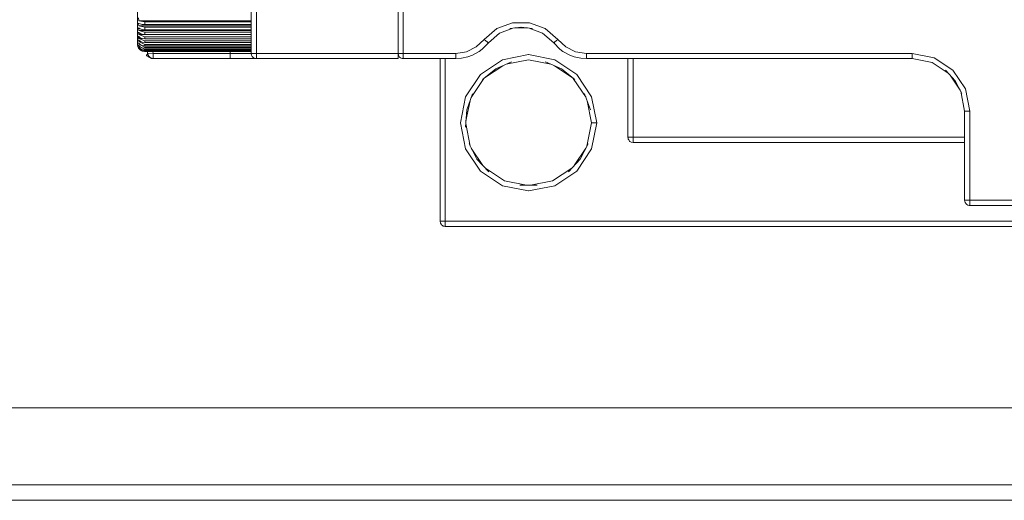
# Model space of a CAD drawing. Header units: millimetres. Extents: x 53746 to 116821, y -810352 to -765802.
# Tile 288 of 347: x 91389 to 91548, y -772228 to -772150. Entities that reach past the tile are written whole.
import ezdxf

# ---------------------------------------------------------------- set-up
doc = ezdxf.new("R2010")
doc.units = ezdxf.units.MM
doc.header["$MEASUREMENT"] = 0
doc.layers.add('Main Cradle Rails', color=7, linetype='Continuous', lineweight=0)
doc.layers.add('Tank and Accumulators', color=7, linetype='Continuous', lineweight=0)

# ---------------------------------------------------------------- blocks, each defined once
blk = doc.blocks.new('*U57')
at = {"layer": 'Tank and Accumulators', "color": 7, "linetype": 'Continuous', "lineweight": 0}
for p, q in [((6124.66, 15926.6), (6124.66, 15924.52)), ((6124.66, 15924.52), (6124.66, 15926.59)), ((6124.84, 15926.44), (6125.83, 15926.27)), ((6124.66, 15924.51), (6124.66, 15924.51)), ((6124.66, 15924.5), (6124.66, 15923.12)), ((6124.84, 15925.63), (6125.83, 15925.4)), ((6124.84, 15924.88), (6125.83, 15924.59)), ((6185.78, 15925.29), (6187.82, 15925.29)), ((6124.83, 15922.89), (6124.84, 15922.65)), ((6124.84, 15924.2), (6125.83, 15923.85)), ((6124.84, 15923.6), (6125.83, 15923.19)), ((6124.84, 15923.08), (6125.83, 15922.63)), ((6192.1, 15922.86), (6192.1, 15922.85)), ((6124.83, 15922.24), (6124.84, 15922.11)), ((6124.83, 15922.01), (6125.09, 15921.72)), ((6124.84, 15922.33), (6125.83, 15921.82)), ((6124.84, 15922.01), (6124.91, 15921.97)), ((6126.11, 15920.78), (6126.11, 15920.96)), ((6126.11, 15920.78), (6126.11, 15920.78)), ((6143.14, 15920.85), (6143.14, 15920.85)), ((6167.4, 15920.39), (6167.4, 15920.39)), ((6167.72, 15920.33), (6167.72, 15920.32)), ((6176.21, 15920.33), (6176.21, 15920.32)), ((6183.83, 15920.14), (6183.79, 15920.13)), ((6188.02, 15920.97), (6192.25, 15920.13)), ((6192.28, 15920.11), (6192.25, 15920.13)), ((6180.9, 15917.2), (6183.83, 15919.15)), ((6192.21, 15919.15), (6195.14, 15917.2)), ((6178.71, 15914), (6180.79, 15917.11)), ((6195.25, 15917.11), (6197.33, 15914)), ((6195.83, 15917.74), (6198.23, 15914.15)), ((6256.33, 15917.62), (6257.94, 15915.2)), ((6177.88, 15910.23), (6178.53, 15913.49)), ((6198.24, 15914.11), (6198.23, 15914.15)), ((6178, 15912.01), (6178, 15911.99)), ((6198.04, 15912.01), (6198.04, 15912.01)), ((6176.98, 15909.99), (6176.97, 15909.92)), ((6177.81, 15905.7), (6176.97, 15909.92)), ((6178.58, 15906.11), (6177.85, 15909.78)), ((6204.63, 15906.79), (6204.64, 15906.79)), ((6180.61, 15903.01), (6178.73, 15905.82)), ((6197.31, 15905.82), (6195.43, 15903.01)), ((6198.15, 15905.58), (6198.23, 15905.7)), ((6179.66, 15904.02), (6179.66, 15904.02)), ((6180.18, 15902.14), (6180.21, 15902.11)), ((6183.79, 15899.72), (6180.21, 15902.11)), ((6187.98, 15898.88), (6188.02, 15898.87)), ((6173.74, 15893.65), (6173.74, 15893.65))]:
    blk.add_line(p, q, dxfattribs=at)
at = {"layer": 'Tank and Accumulators', "color": 7, "linetype": 'Continuous', "lineweight": 0, "flags": 128}
for points in [[(5704.61, 15850.12), (5705.03, 15849.49), (5705.42, 15849.22), (5705.84, 15848.95), (5706.52, 15848.78), (5706.8, 15848.76), (6501.8, 15848.76), (6502.62, 15848.9), (6502.76, 15848.95), (6503.57, 15849.49), (6503.85, 15849.84), (6504.11, 15850.3), (6504.22, 15850.67), (6504.3, 15851.26), (6504.3, 16196.26), (6504.3, 16196.26)], [(5706.8, 16196.26), (5706.8, 16196.26), (6501.8, 16196.26), (6501.8, 15851.26), (5706.8, 15851.26), (5706.8, 15851.26)], [(5719.3, 15863.76), (6489.3, 15863.76), (6489.3, 16183.76), (5719.3, 16183.76), (5719.3, 15863.76)], [(6124.83, 15936.18), (6124.83, 15936.18), (6124.74, 15935.99), (6124.68, 15935.79), (6124.66, 15935.59), (6124.66, 15935.36), (6124.66, 15934.72), (6124.66, 15933.68), (6124.66, 15931.58), (6124.66, 15929.1), (6124.66, 15926.62), (6124.66, 15924.51), (6124.66, 15924.51)], [(6143.07, 15932.22), (6143.07, 15921.17), (6143.14, 15920.85), (6143.23, 15920.68), (6143.32, 15920.57), (6143.46, 15920.47), (6143.6, 15920.39), (6143.75, 15920.35), (6143.92, 15920.32), (6166.87, 15920.32), (6166.87, 15920.39), (6166.87, 15920.57), (6166.87, 15920.85), (6166.87, 15921.17), (6166.87, 15930.66)], [(6143.07, 15921.17), (6143.07, 15921.17), (6143.14, 15921.17), (6143.32, 15921.17), (6143.6, 15921.17), (6143.92, 15921.17), (6143.92, 15930.77)], [(6166.88, 15921.17), (6166.94, 15921.17), (6167.12, 15921.17), (6167.4, 15921.17), (6167.72, 15921.17), (6167.72, 15930.66)], [(6124.83, 15926.91), (6124.84, 15926.44), (6143.07, 15926.44)], [(6124.83, 15926.08), (6124.83, 15926.08), (6125.09, 15925.95), (6125.43, 15925.87), (6125.83, 15925.84), (6143.07, 15925.84), (6143.07, 15925.84)], [(6124.83, 15926.08), (6124.84, 15925.63), (6143.07, 15925.63)], [(6125.83, 15925.84), (6125.83, 15925.98), (6125.83, 15926.12), (6125.83, 15926.27), (6143.07, 15926.27)], [(6167.72, 15921.17), (6167.72, 15921.17), (6176.21, 15921.17), (6177.95, 15921.44), (6179.54, 15922.2), (6180.84, 15923.39), (6182.9, 15925.17), (6185.44, 15926.12), (6188.16, 15926.12), (6190.71, 15925.17), (6192.76, 15923.39), (6194.06, 15922.2), (6195.65, 15921.44), (6197.39, 15921.17), (6250.17, 15921.17), (6253.75, 15920.46), (6256.79, 15918.44), (6258.81, 15915.4), (6259.52, 15911.82), (6259.52, 15897.37), (6259.2, 15897.37), (6258.92, 15897.37), (6258.74, 15897.37), (6258.74, 15897.37)], [(6124.66, 15924.5), (6124.66, 15923.1), (6124.66, 15922.61), (6124.67, 15922.59)], [(6124.83, 15925.3), (6124.83, 15925.3), (6125.09, 15925.14), (6125.43, 15925.04), (6125.83, 15925), (6143.07, 15925), (6143.07, 15925)], [(6124.83, 15925.3), (6124.84, 15924.88), (6143.07, 15924.88)], [(6124.83, 15924.58), (6124.83, 15924.58), (6125.09, 15924.39), (6125.43, 15924.27), (6125.83, 15924.22), (6143.07, 15924.22), (6143.07, 15924.22)], [(6124.83, 15924.58), (6124.84, 15924.2), (6143.07, 15924.2)], [(6125.83, 15925), (6125.83, 15925.13), (6125.83, 15925.26), (6125.83, 15925.4), (6143.07, 15925.4)], [(6125.83, 15924.22), (6125.83, 15924.34), (6125.83, 15924.46), (6125.83, 15924.59), (6143.07, 15924.59)], [(6185.48, 15925.25), (6183.33, 15924.44), (6181.5, 15922.86), (6180.49, 15921.86), (6180.02, 15921.49), (6178.91, 15920.89), (6178.2, 15920.62), (6177.13, 15920.4), (6176.21, 15920.32), (6167.72, 15920.32), (6167.55, 15920.35), (6167.4, 15920.39), (6167.26, 15920.47), (6167.12, 15920.57), (6167.03, 15920.68), (6166.94, 15920.85), (6166.87, 15921.17)], [(6186.82, 15925.43), (6186.8, 15925.43), (6184.96, 15925.17), (6184.97, 15925.18)], [(6188.64, 15925.17), (6188.64, 15925.17), (6186.8, 15925.43), (6186.78, 15925.43)], [(6256.03, 15917.94), (6253.43, 15919.68), (6250.17, 15920.32), (6197.39, 15920.32), (6196.47, 15920.4), (6195.4, 15920.62), (6194.69, 15920.89), (6193.58, 15921.49), (6193.11, 15921.86), (6192.1, 15922.86), (6190.27, 15924.44), (6188.12, 15925.25)], [(6124.74, 15923.75), (6124.73, 15923.76), (6124.84, 15923.6)], [(6124.83, 15923.93), (6124.83, 15923.93), (6125.09, 15923.71), (6125.43, 15923.57), (6125.83, 15923.52), (6143.07, 15923.52), (6143.07, 15923.52)], [(6124.83, 15923.93), (6124.84, 15923.6), (6125.38, 15923.6)], [(6124.83, 15923.37), (6124.83, 15923.37), (6125.09, 15923.12), (6125.43, 15922.96), (6125.83, 15922.91), (6143.07, 15922.91), (6143.07, 15922.91)], [(6124.83, 15923.37), (6124.84, 15923.08), (6125.19, 15923.08)], [(6124.83, 15922.89), (6124.83, 15922.89), (6125.09, 15922.63), (6125.43, 15922.45), (6125.83, 15922.39), (6143.07, 15922.39), (6143.07, 15922.39)], [(6124.84, 15923.6), (6124.88, 15923.55), (6124.87, 15923.55)], [(6143.07, 15922.17), (6125.83, 15922.17), (6124.84, 15922.65), (6125.06, 15922.65)], [(6125.83, 15923.52), (6125.83, 15923.63), (6125.83, 15923.74), (6125.83, 15923.85), (6143.07, 15923.85)], [(6125.83, 15922.91), (6125.83, 15923), (6125.83, 15923.1), (6125.83, 15923.19), (6143.07, 15923.19)], [(6180.84, 15923.39), (6181.1, 15923.19), (6181.31, 15923.02)], [(6181.31, 15923.02), (6181.31, 15923.02), (6181.45, 15922.9), (6181.5, 15922.86), (6181.5, 15922.85)], [(6192.1, 15922.86), (6192.1, 15922.86), (6192.15, 15922.9), (6192.29, 15923.02), (6192.51, 15923.19), (6192.76, 15923.39)], [(6124.66, 15922.61), (6124.66, 15922.61), (6124.67, 15922.53), (6124.73, 15922.22), (6124.83, 15922.02), (6124.83, 15922.02)], [(6124.67, 15922.59), (6124.67, 15922.59), (6124.73, 15922.29), (6124.83, 15922.02), (6124.83, 15922.01)], [(6124.83, 15922.51), (6124.83, 15922.51), (6125.09, 15922.23), (6125.43, 15922.05), (6125.83, 15921.99), (6143.07, 15921.99), (6143.07, 15921.99)], [(6124.83, 15922.51), (6124.84, 15922.33), (6125, 15922.33)], [(6124.83, 15922.24), (6124.83, 15922.24), (6125.09, 15921.95), (6125.43, 15921.75), (6125.83, 15921.69), (6143.07, 15921.69), (6143.07, 15921.69)], [(6124.83, 15922.07), (6124.83, 15922.07), (6124.88, 15922.01), (6125.09, 15921.77), (6125.36, 15921.61), (6125.43, 15921.58), (6125.67, 15921.53), (6125.83, 15921.51), (6143.07, 15921.51), (6143.07, 15921.51)], [(6124.83, 15922.07), (6124.84, 15922.01), (6124.88, 15922.01)], [(6125.03, 15922.01), (6124.84, 15922.11), (6124.94, 15922.11)], [(6125.09, 15921.71), (6125.09, 15921.71), (6125.43, 15921.52), (6125.79, 15921.45)], [(6143.07, 15921.58), (6125.83, 15921.58), (6125.54, 15921.74)], [(6125.72, 15921.52), (6125.83, 15921.46), (6143.07, 15921.46)], [(6125.82, 15921.45), (6125.83, 15921.45), (6143.07, 15921.45), (6143.07, 15921.45)], [(6125.83, 15922.39), (6125.83, 15922.47), (6125.83, 15922.55), (6125.83, 15922.63), (6143.07, 15922.63)], [(6125.83, 15922.17), (6125.83, 15922.11), (6125.83, 15922.04), (6125.83, 15921.99)], [(6125.83, 15921.69), (6125.83, 15921.73), (6125.83, 15921.77), (6125.83, 15921.82), (6143.07, 15921.82)], [(6125.83, 15921.58), (6125.83, 15921.55), (6125.83, 15921.53), (6125.83, 15921.51)], [(6125.83, 15921.45), (6125.83, 15921.45), (6125.83, 15921.45), (6125.83, 15921.46)], [(6126.32, 15921.07), (6126.29, 15921.07), (6126.28, 15921.07), (6126.25, 15921.02), (6126.19, 15920.94), (6126.15, 15920.86), (6126.12, 15920.81), (6126.11, 15920.78), (6126.11, 15920.78), (6126.11, 15920.78), (6126.11, 15920.78)], [(6126.28, 15921.45), (6126.29, 15921.39), (6126.32, 15921.07)], [(6126.29, 15921.07), (6126.29, 15921.18), (6126.29, 15921.29), (6126.29, 15921.39)], [(6127.14, 15921.45), (6127.17, 15921.17), (6126.32, 15921.07), (6126.32, 15921.07)], [(6143.07, 15920.32), (6142.68, 15920.32), (6141.3, 15920.32), (6139.67, 15920.32), (6127.17, 15920.32), (6126.88, 15920.39), (6126.63, 15920.57), (6126.47, 15920.72), (6126.35, 15921), (6126.32, 15921.07), (6126.32, 15921.07)], [(6127.17, 15920.32), (6127.17, 15920.39), (6127.17, 15920.57), (6127.17, 15920.85), (6127.17, 15921.17), (6139.67, 15921.17), (6139.67, 15920.85), (6139.67, 15920.57), (6139.67, 15920.39), (6139.67, 15920.32)], [(6139.67, 15921.45), (6139.67, 15921.17), (6140.97, 15921.17), (6142.08, 15921.17), (6142.81, 15921.17), (6143.07, 15921.17)], [(6143.92, 15920.33), (6143.92, 15920.32), (6143.92, 15920.39), (6143.92, 15920.57), (6143.92, 15920.85), (6143.92, 15921.17), (6166.87, 15921.17)], [(6167.72, 15920.32), (6167.72, 15920.32), (6167.72, 15920.39), (6167.72, 15920.57), (6167.72, 15920.85), (6167.72, 15921.17)], [(6176.21, 15920.32), (6176.21, 15920.32), (6176.21, 15920.39), (6176.21, 15920.57), (6176.21, 15920.85), (6176.21, 15921.17)], [(6197.39, 15920.33), (6197.39, 15920.32), (6197.39, 15920.39), (6197.39, 15920.57), (6197.39, 15920.85), (6197.39, 15921.17)], [(6250.17, 15920.32), (6250.17, 15920.32), (6250.17, 15920.39), (6250.17, 15920.57), (6250.17, 15920.85), (6250.17, 15921.17)], [(6127.17, 15920.32), (6126.87, 15920.32), (6126.11, 15920.78)], [(6143.92, 15920.32), (6143.6, 15920.32), (6143.07, 15920.32)], [(6173.67, 15920.32), (6173.67, 15920.32), (6173.67, 15893.97), (6173.74, 15893.65), (6173.83, 15893.48), (6173.92, 15893.37), (6174.06, 15893.27), (6174.2, 15893.19), (6174.35, 15893.15), (6174.52, 15893.12), (6370.02, 15893.12), (6370.25, 15893.16), (6370.35, 15893.19), (6370.43, 15893.25), (6370.68, 15893.44), (6370.81, 15893.65), (6370.84, 15893.79), (6370.84, 15893.79)], [(6174.52, 15920.32), (6174.52, 15893.97), (6370.02, 15893.97), (6370.03, 15893.97)], [(6177.81, 15914.15), (6180.21, 15917.74), (6183.79, 15920.13)], [(6185.26, 15919.78), (6185.26, 15919.78), (6182.7, 15918.67), (6180.54, 15916.91), (6180.55, 15916.92)], [(6183.79, 15920.13), (6188.02, 15920.97), (6187.97, 15920.97)], [(6184.4, 15919.4), (6188.02, 15920.12), (6191.64, 15919.4)], [(6193.33, 15918.67), (6193.34, 15918.67), (6190.78, 15919.78), (6190.79, 15919.77)], [(6192.25, 15920.13), (6195.83, 15917.74), (6195.8, 15917.76)], [(6204.14, 15907.43), (6204.11, 15907.57), (6204.11, 15920.32), (6204.11, 15920.32)], [(6204.96, 15920.32), (6204.96, 15907.57), (6204.64, 15907.57), (6204.36, 15907.57), (6204.18, 15907.57), (6204.11, 15907.57), (6204.11, 15907.56)], [(6182.64, 15918.61), (6182.7, 15918.67), (6182.71, 15918.67)], [(6193.4, 15918.61), (6193.34, 15918.67), (6195.5, 15916.91), (6195.5, 15916.91)], [(6258.21, 15914.68), (6258.21, 15914.68), (6257.14, 15916.74), (6255.56, 15918.44), (6255.56, 15918.44)], [(6257.16, 15916.71), (6257.14, 15916.74), (6257.14, 15916.75)], [(6285.24, 15896.55), (6285.24, 15896.55), (6285.02, 15896.52), (6259.52, 15896.52), (6259.43, 15896.53), (6259.2, 15896.59), (6259.05, 15896.68), (6258.92, 15896.77), (6258.78, 15896.99), (6258.74, 15897.05), (6258.7, 15897.18), (6258.67, 15897.37), (6258.67, 15911.82), (6258.04, 15915.02)], [(6176.97, 15909.92), (6177.81, 15914.15), (6177.8, 15914.11)], [(6178.93, 15914.63), (6178.94, 15914.63), (6178, 15912.01), (6178.01, 15912.02)], [(6198.04, 15912.01), (6197.1, 15914.63), (6197.11, 15914.63)], [(6197.51, 15913.49), (6198.22, 15909.92), (6197.46, 15906.11)], [(6198.23, 15914.15), (6199.07, 15909.92), (6199.06, 15909.97)], [(6177.81, 15909.23), (6177.81, 15909.23), (6178, 15912.01)], [(6258.67, 15911.82), (6258.67, 15911.82), (6258.74, 15911.82), (6258.92, 15911.82), (6259.2, 15911.82), (6259.52, 15911.82)], [(6198.22, 15909.92), (6198.28, 15909.92), (6198.47, 15909.92), (6198.74, 15909.92), (6199.07, 15909.92), (6198.23, 15905.7)], [(6258.67, 15906.72), (6258.67, 15906.72), (6204.96, 15906.72), (6204.64, 15906.79), (6204.45, 15906.9), (6204.36, 15906.97), (6204.24, 15907.14), (6204.18, 15907.25), (6204.14, 15907.43)], [(6258.67, 15907.57), (6204.96, 15907.57), (6204.96, 15907.25)], [(6204.96, 15906.79), (6204.96, 15906.97), (6204.96, 15907.25)], [(6204.96, 15906.79), (6204.96, 15906.72), (6204.96, 15906.72)], [(6180.21, 15902.11), (6177.81, 15905.7), (6177.83, 15905.67)], [(6179.65, 15904.05), (6179.66, 15904.02), (6178.38, 15906.5), (6178.38, 15906.5)], [(6197.66, 15906.49), (6197.66, 15906.5), (6196.38, 15904.02), (6194.48, 15901.99), (6194.48, 15901.99)], [(6198.23, 15905.7), (6195.83, 15902.11), (6195.88, 15902.18)], [(6181.56, 15901.99), (6181.56, 15901.99), (6179.66, 15904.02)], [(6187.7, 15899.79), (6184.12, 15900.5), (6181.02, 15902.57)], [(6195.83, 15902.11), (6192.25, 15899.72), (6188.02, 15898.87)], [(6195.02, 15902.57), (6191.92, 15900.5), (6188.34, 15899.79)], [(6188.02, 15898.87), (6183.79, 15899.72), (6183.83, 15899.71)], [(6189.41, 15899.79), (6189.41, 15899.79), (6186.63, 15899.79)], [(6258.74, 15897.37), (6258.67, 15897.37), (6258.67, 15897.37)], [(6259.52, 15896.53), (6259.52, 15896.52), (6259.52, 15896.59), (6259.52, 15896.77), (6259.52, 15897.05), (6259.52, 15897.37), (6285.02, 15897.37), (6285.03, 15897.37)], [(6258.74, 15897.05), (6258.74, 15897.05), (6258.78, 15896.99)], [(6258.78, 15896.98), (6258.92, 15896.77), (6258.94, 15896.76)], [(6174.52, 15893.97), (6174.52, 15893.97), (6174.2, 15893.97), (6173.92, 15893.97), (6173.74, 15893.97), (6173.67, 15893.97), (6173.67, 15893.97)], [(6174.52, 15893.13), (6174.52, 15893.12), (6174.52, 15893.19), (6174.52, 15893.37), (6174.52, 15893.65), (6174.52, 15893.97)]]:
    blk.add_lwpolyline(points, dxfattribs=at)

msp = doc.modelspace()

# ---------------------------------------------------------------- block references
at = {"layer": 'Main Cradle Rails', "color": 7, "linetype": 'Continuous', "lineweight": 0}
msp.add_blockref('*U57', (85283.05, -788076.95), dxfattribs=at)

doc.saveas('drawing.dxf')
